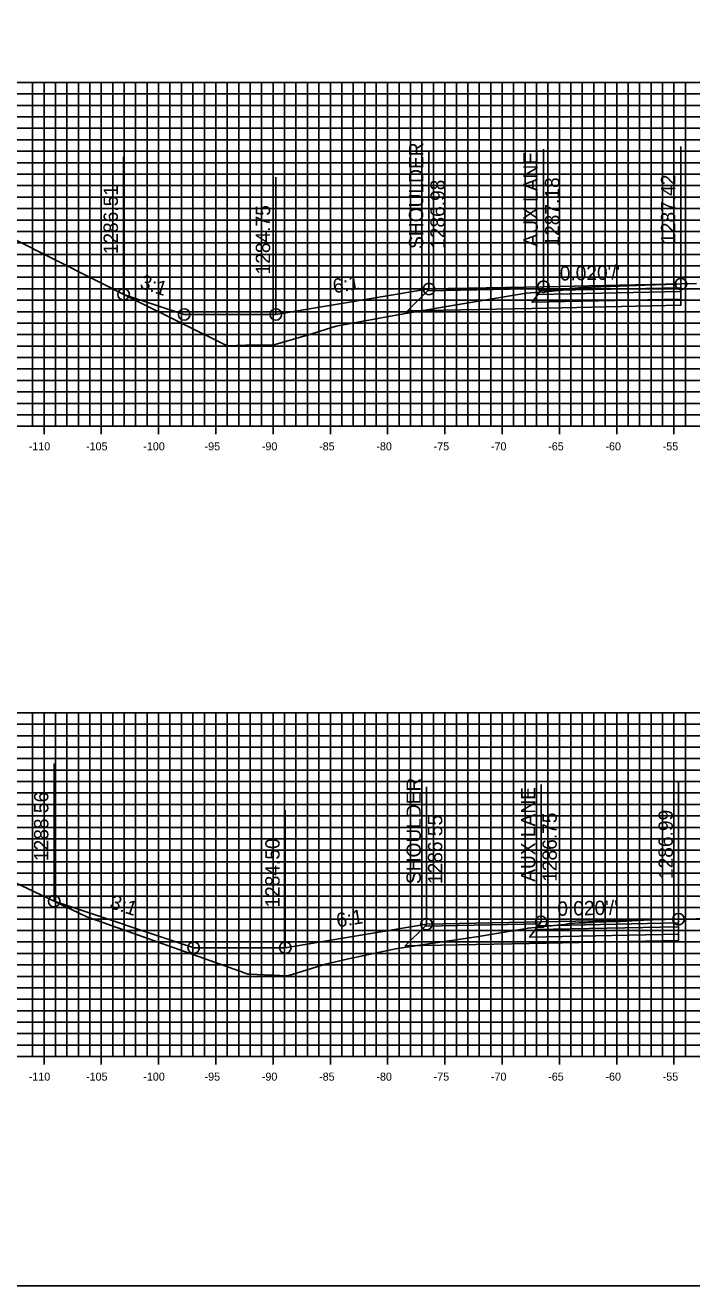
# Model space of a CAD drawing. Extents: x 674939 to 678919, y 750652 to 765176.
# Drawn here: x 678636.9 to 678695.1, y 764036.3 to 764146.3 of the extents above; entities that cross this region are included whole.
import ezdxf

# ---------------------------------------------------------------- set-up
doc = ezdxf.new("R2010")
doc.units = 0
for name, color, linetype in [('Level 10', 7, 'Continuous'), ('Level 18', 7, 'Continuous'), ('Level 19', 7, 'Continuous'), ('Level 20', 7, 'Continuous'), ('Level 22', 7, 'Continuous'), ('Level 23', 7, 'Continuous'), ('Level 4', 7, 'Continuous'), ('Level 7', 7, 'Continuous'), ('Level 8', 7, 'Continuous'), ('Level 9', 7, 'Continuous')]:
    doc.layers.add(name, color=color, linetype=linetype)

msp = doc.modelspace()

# ---------------------------------------------------------------- linework, layer by layer
at = {"layer": 'Level 10'}
for points in [[(678635.87, 764127.65), (678646.43, 764122.32), (678654.53, 764118.31), (678656.14, 764118.37), (678658.52, 764118.38), (678661.61, 764119.28), (678664.05, 764120.03), (678667.35, 764120.63), (678669.43, 764121.01), (678673.85, 764121.76), (678680.64, 764122.92), (678682.6, 764123.06), (678683.78, 764123.16), (678683.8, 764123.16), (678683.96, 764123.19), (678684.41, 764123.31), (678684.87, 764123.35), (678685.51, 764123.39), (678689.58, 764123.55), (678690.96, 764123.6), (678693.77, 764123.69), (678694.14, 764123.71), (678694.2, 764123.71), (678695.5, 764123.75)], [(678625.44, 764076.44), (678637.63, 764070.7), (678642.28, 764068.48), (678655.63, 764063.74), (678656.32, 764063.49), (678656.44, 764063.48), (678659.79, 764063.34), (678660.27, 764063.49), (678663.1, 764064.36), (678665.11, 764064.81), (678669.22, 764065.68), (678672.29, 764066.15), (678676.29, 764066.74), (678680.67, 764067.47), (678680.76, 764067.49), (678680.81, 764067.5), (678683.68, 764067.78), (678683.69, 764067.78), (678683.83, 764067.78), (678683.86, 764067.79), (678684.41, 764067.91), (678684.48, 764067.91), (678685.21, 764067.96), (678685.26, 764067.96), (678685.81, 764067.95), (678685.85, 764067.96), (678686.03, 764067.99), (678686.39, 764068), (678686.46, 764068.01), (678686.52, 764068.01), (678686.54, 764068.01), (678688.53, 764068.07), (678688.61, 764068.07), (678688.87, 764068.08), (678691.41, 764068.22), (678691.67, 764068.23), (678693.93, 764068.28), (678693.96, 764068.28), (678696.94, 764068.35)]]:
    msp.add_lwpolyline(points, dxfattribs=at)
at = {"layer": 'Level 18'}
for points in [[(678645.48, 764122.8), (678650.77, 764121.04), (678658.77, 764121.04), (678672.14, 764123.27), (678682.14, 764123.47), (678694.14, 764123.71)], [(678672.14, 764123.27), (678682.14, 764123.47), (678694.14, 764123.71)], [(678672.14, 764123.27), (678672.14, 764123.27)], [(678639.41, 764069.85), (678651.6, 764065.79), (678659.6, 764065.79), (678671.93, 764067.84), (678681.93, 764068.04), (678693.93, 764068.28)], [(678671.93, 764067.84), (678681.93, 764068.04), (678693.93, 764068.28)], [(678671.93, 764067.84), (678671.93, 764067.84)]]:
    msp.add_lwpolyline(points, dxfattribs=at)
for points in [[(678682.14, 764123.47), (678672.14, 764123.27), (678672.02, 764123.11), (678682.03, 764123.31)], [(678694.14, 764123.71), (678694.14, 764123.38), (678681.89, 764123.13), (678682.14, 764123.47)], [(678681.93, 764068.04), (678671.93, 764067.84), (678671.81, 764067.68), (678681.81, 764067.88)], [(678693.93, 764068.28), (678693.93, 764067.95), (678681.68, 764067.7), (678681.93, 764068.04)]]:
    msp.add_lwpolyline(points, close=True, dxfattribs=at)
at = {"layer": 'Level 19'}
for points in [[(678694.14, 764122.39), (678694.14, 764121.85), (678681.14, 764121.58), (678670.27, 764121.36), (678672.02, 764123.11)], [(678693.93, 764066.96), (678693.93, 764066.42), (678680.93, 764066.16), (678670.05, 764065.94), (678671.81, 764067.68)]]:
    msp.add_lwpolyline(points, dxfattribs=at)
for points in [[(678694.14, 764123.05), (678694.14, 764122.39), (678681.14, 764122.12), (678681.64, 764122.79)], [(678694.14, 764123.38), (678694.14, 764123.05), (678681.64, 764122.79), (678681.89, 764123.13)], [(678693.93, 764067.95), (678693.93, 764067.62), (678681.43, 764067.37), (678681.68, 764067.7)], [(678693.93, 764067.62), (678693.93, 764066.96), (678680.93, 764066.7), (678681.43, 764067.37)]]:
    msp.add_lwpolyline(points, close=True, dxfattribs=at)
at = {"layer": 'Level 20'}
for p, q in [((678598.53, 764141.29), (678898.53, 764141.29)), ((678637.53, 764111.29), (678637.53, 764141.29)), ((678638.53, 764111.29), (678638.53, 764141.29)), ((678639.53, 764111.29), (678639.53, 764141.29)), ((678640.53, 764111.29), (678640.53, 764141.29)), ((678641.53, 764111.29), (678641.53, 764141.29)), ((678642.53, 764111.29), (678642.53, 764141.29)), ((678643.53, 764111.29), (678643.53, 764141.29)), ((678644.53, 764111.29), (678644.53, 764141.29)), ((678645.53, 764111.29), (678645.53, 764141.29)), ((678646.53, 764111.29), (678646.53, 764141.29)), ((678647.53, 764111.29), (678647.53, 764141.29)), ((678648.53, 764111.29), (678648.53, 764141.29)), ((678649.53, 764111.29), (678649.53, 764141.29)), ((678650.53, 764111.29), (678650.53, 764141.29)), ((678651.53, 764111.29), (678651.53, 764141.29)), ((678652.53, 764111.29), (678652.53, 764141.29)), ((678653.53, 764111.29), (678653.53, 764141.29)), ((678654.53, 764111.29), (678654.53, 764141.29)), ((678655.53, 764111.29), (678655.53, 764141.29)), ((678656.53, 764111.29), (678656.53, 764141.29)), ((678657.53, 764111.29), (678657.53, 764141.29)), ((678658.53, 764111.29), (678658.53, 764141.29)), ((678659.53, 764111.29), (678659.53, 764141.29)), ((678660.53, 764111.29), (678660.53, 764141.29)), ((678661.53, 764111.29), (678661.53, 764141.29)), ((678662.53, 764111.29), (678662.53, 764141.29)), ((678663.53, 764111.29), (678663.53, 764141.29)), ((678664.53, 764111.29), (678664.53, 764141.29)), ((678665.53, 764111.29), (678665.53, 764141.29)), ((678666.53, 764111.29), (678666.53, 764141.29)), ((678667.53, 764111.29), (678667.53, 764141.29)), ((678668.53, 764111.29), (678668.53, 764141.29)), ((678669.53, 764111.29), (678669.53, 764141.29)), ((678670.53, 764111.29), (678670.53, 764141.29)), ((678671.53, 764111.29), (678671.53, 764141.29)), ((678672.53, 764111.29), (678672.53, 764141.29)), ((678673.53, 764111.29), (678673.53, 764141.29)), ((678674.53, 764111.29), (678674.53, 764141.29)), ((678675.53, 764111.29), (678675.53, 764141.29)), ((678676.53, 764111.29), (678676.53, 764141.29)), ((678677.53, 764111.29), (678677.53, 764141.29)), ((678678.53, 764111.29), (678678.53, 764141.29)), ((678679.53, 764111.29), (678679.53, 764141.29)), ((678680.53, 764111.29), (678680.53, 764141.29)), ((678681.53, 764111.29), (678681.53, 764141.29)), ((678682.53, 764111.29), (678682.53, 764141.29)), ((678683.53, 764111.29), (678683.53, 764141.29)), ((678684.53, 764111.29), (678684.53, 764141.29)), ((678685.53, 764111.29), (678685.53, 764141.29)), ((678686.53, 764111.29), (678686.53, 764141.29)), ((678687.53, 764111.29), (678687.53, 764141.29)), ((678688.53, 764111.29), (678688.53, 764141.29)), ((678689.53, 764111.29), (678689.53, 764141.29)), ((678690.53, 764111.29), (678690.53, 764141.29)), ((678691.53, 764111.29), (678691.53, 764141.29)), ((678692.53, 764111.29), (678692.53, 764141.29)), ((678693.53, 764111.29), (678693.53, 764141.29)), ((678694.53, 764111.29), (678694.53, 764141.29)), ((678598.53, 764140.29), (678898.53, 764140.29)), ((678598.53, 764139.29), (678898.53, 764139.29)), ((678598.53, 764138.29), (678898.53, 764138.29)), ((678598.53, 764137.29), (678898.53, 764137.29)), ((678598.53, 764136.29), (678898.53, 764136.29)), ((678598.53, 764135.29), (678898.53, 764135.29)), ((678598.53, 764134.29), (678898.53, 764134.29)), ((678598.53, 764133.29), (678898.53, 764133.29)), ((678598.53, 764132.29), (678898.53, 764132.29)), ((678598.53, 764131.29), (678898.53, 764131.29)), ((678598.53, 764130.29), (678898.53, 764130.29)), ((678598.53, 764129.29), (678898.53, 764129.29)), ((678598.53, 764128.29), (678898.53, 764128.29)), ((678598.53, 764127.29), (678898.53, 764127.29)), ((678598.53, 764126.29), (678898.53, 764126.29)), ((678598.53, 764125.29), (678898.53, 764125.29)), ((678598.53, 764124.29), (678898.53, 764124.29)), ((678598.53, 764123.29), (678898.53, 764123.29)), ((678598.53, 764122.29), (678898.53, 764122.29)), ((678598.53, 764121.29), (678898.53, 764121.29)), ((678598.53, 764120.29), (678898.53, 764120.29)), ((678598.53, 764119.29), (678898.53, 764119.29)), ((678598.53, 764118.29), (678898.53, 764118.29)), ((678598.53, 764117.29), (678898.53, 764117.29)), ((678598.53, 764116.29), (678898.53, 764116.29)), ((678598.53, 764115.29), (678898.53, 764115.29)), ((678598.53, 764114.29), (678898.53, 764114.29)), ((678598.53, 764113.29), (678898.53, 764113.29)), ((678598.53, 764112.29), (678898.53, 764112.29)), ((678598.53, 764111.29), (678898.53, 764111.29)), ((678598.53, 764086.29), (678898.53, 764086.29)), ((678637.53, 764056.29), (678637.53, 764086.29)), ((678638.53, 764056.29), (678638.53, 764086.29)), ((678639.53, 764056.29), (678639.53, 764086.29)), ((678640.53, 764056.29), (678640.53, 764086.29)), ((678641.53, 764056.29), (678641.53, 764086.29)), ((678642.53, 764056.29), (678642.53, 764086.29)), ((678643.53, 764056.29), (678643.53, 764086.29)), ((678644.53, 764056.29), (678644.53, 764086.29)), ((678645.53, 764056.29), (678645.53, 764086.29)), ((678646.53, 764056.29), (678646.53, 764086.29)), ((678647.53, 764056.29), (678647.53, 764086.29)), ((678648.53, 764056.29), (678648.53, 764086.29)), ((678649.53, 764056.29), (678649.53, 764086.29)), ((678650.53, 764056.29), (678650.53, 764086.29)), ((678651.53, 764056.29), (678651.53, 764086.29)), ((678652.53, 764056.29), (678652.53, 764086.29)), ((678653.53, 764056.29), (678653.53, 764086.29)), ((678654.53, 764056.29), (678654.53, 764086.29)), ((678655.53, 764056.29), (678655.53, 764086.29)), ((678656.53, 764056.29), (678656.53, 764086.29)), ((678657.53, 764056.29), (678657.53, 764086.29)), ((678658.53, 764056.29), (678658.53, 764086.29)), ((678659.53, 764056.29), (678659.53, 764086.29)), ((678660.53, 764056.29), (678660.53, 764086.29)), ((678661.53, 764056.29), (678661.53, 764086.29)), ((678662.53, 764056.29), (678662.53, 764086.29)), ((678663.53, 764056.29), (678663.53, 764086.29)), ((678664.53, 764056.29), (678664.53, 764086.29)), ((678665.53, 764056.29), (678665.53, 764086.29)), ((678666.53, 764056.29), (678666.53, 764086.29)), ((678667.53, 764056.29), (678667.53, 764086.29)), ((678668.53, 764056.29), (678668.53, 764086.29)), ((678669.53, 764056.29), (678669.53, 764086.29)), ((678670.53, 764056.29), (678670.53, 764086.29)), ((678671.53, 764056.29), (678671.53, 764086.29)), ((678672.53, 764056.29), (678672.53, 764086.29)), ((678673.53, 764056.29), (678673.53, 764086.29)), ((678674.53, 764056.29), (678674.53, 764086.29)), ((678675.53, 764056.29), (678675.53, 764086.29)), ((678676.53, 764056.29), (678676.53, 764086.29)), ((678677.53, 764056.29), (678677.53, 764086.29)), ((678678.53, 764056.29), (678678.53, 764086.29)), ((678679.53, 764056.29), (678679.53, 764086.29)), ((678680.53, 764056.29), (678680.53, 764086.29)), ((678681.53, 764056.29), (678681.53, 764086.29)), ((678682.53, 764056.29), (678682.53, 764086.29)), ((678683.53, 764056.29), (678683.53, 764086.29)), ((678684.53, 764056.29), (678684.53, 764086.29)), ((678685.53, 764056.29), (678685.53, 764086.29)), ((678686.53, 764056.29), (678686.53, 764086.29)), ((678687.53, 764056.29), (678687.53, 764086.29)), ((678688.53, 764056.29), (678688.53, 764086.29)), ((678689.53, 764056.29), (678689.53, 764086.29)), ((678690.53, 764056.29), (678690.53, 764086.29)), ((678691.53, 764056.29), (678691.53, 764086.29)), ((678692.53, 764056.29), (678692.53, 764086.29)), ((678693.53, 764056.29), (678693.53, 764086.29)), ((678694.53, 764056.29), (678694.53, 764086.29)), ((678598.53, 764085.29), (678898.53, 764085.29)), ((678598.53, 764084.29), (678898.53, 764084.29)), ((678598.53, 764083.29), (678898.53, 764083.29)), ((678598.53, 764082.29), (678898.53, 764082.29)), ((678598.53, 764081.29), (678898.53, 764081.29)), ((678598.53, 764080.29), (678898.53, 764080.29)), ((678598.53, 764079.29), (678898.53, 764079.29)), ((678598.53, 764078.29), (678898.53, 764078.29)), ((678598.53, 764077.29), (678898.53, 764077.29)), ((678598.53, 764076.29), (678898.53, 764076.29)), ((678598.53, 764075.29), (678898.53, 764075.29)), ((678598.53, 764074.29), (678898.53, 764074.29)), ((678598.53, 764073.29), (678898.53, 764073.29)), ((678598.53, 764072.29), (678898.53, 764072.29)), ((678598.53, 764071.29), (678898.53, 764071.29)), ((678598.53, 764070.29), (678898.53, 764070.29)), ((678598.53, 764069.29), (678898.53, 764069.29)), ((678598.53, 764068.29), (678898.53, 764068.29)), ((678598.53, 764067.29), (678898.53, 764067.29)), ((678598.53, 764066.29), (678898.53, 764066.29)), ((678598.53, 764065.29), (678898.53, 764065.29)), ((678598.53, 764064.29), (678898.53, 764064.29)), ((678598.53, 764063.29), (678898.53, 764063.29)), ((678598.53, 764062.29), (678898.53, 764062.29)), ((678598.53, 764061.29), (678898.53, 764061.29)), ((678598.53, 764060.29), (678898.53, 764060.29)), ((678598.53, 764059.29), (678898.53, 764059.29)), ((678598.53, 764058.29), (678898.53, 764058.29)), ((678598.53, 764057.29), (678898.53, 764057.29)), ((678598.53, 764056.29), (678898.53, 764056.29))]:
    msp.add_line(p, q, dxfattribs=at)
at = {"layer": 'Level 23'}
for p, q in [((678645.48, 764122.8), (678645.48, 764134.8)), ((678672.14, 764123.27), (678672.14, 764135.27)), ((678682.14, 764123.47), (678682.14, 764135.47)), ((678694.14, 764123.71), (678694.14, 764135.71)), ((678658.77, 764121.04), (678658.77, 764133.04)), ((678639.41, 764069.85), (678639.41, 764081.85)), ((678671.93, 764067.84), (678671.93, 764079.84)), ((678681.93, 764068.04), (678681.93, 764080.04)), ((678693.93, 764068.28), (678693.93, 764080.28)), ((678659.6, 764065.79), (678659.6, 764077.79))]:
    msp.add_line(p, q, dxfattribs=at)
at = {"layer": 'Level 4'}
msp.add_lwpolyline([(678578.53, 764036.29), (678918.53, 764036.29), (678918.53, 764256.29), (678578.53, 764256.29)], close=True, dxfattribs=at)
for centre in [(678682.14, 764123.47), (678694.14, 764123.71), (678645.48, 764122.8), (678672.14, 764123.27), (678672.14, 764123.27), (678650.77, 764121.04), (678658.77, 764121.04), (678639.41, 764069.85), (678671.93, 764067.84), (678671.93, 764067.84), (678681.93, 764068.04), (678693.93, 764068.28), (678651.6, 764065.79), (678659.6, 764065.79)]:
    msp.add_circle(centre, 0.5, dxfattribs=at)
at = {"layer": 'Level 7'}
for points in [[(678658.77, 764121.04), (678650.77, 764121.04), (678645.48, 764122.8)], [(678672.14, 764123.27), (678658.77, 764121.04)], [(678659.6, 764065.79), (678651.6, 764065.79), (678639.41, 764069.85)], [(678671.93, 764067.84), (678659.6, 764065.79)]]:
    msp.add_lwpolyline(points, dxfattribs=at)
at = {"layer": 'Level 8'}
for p, q in [((678638.53, 764110.59), (678638.53, 764111.99)), ((678643.53, 764110.59), (678643.53, 764111.99)), ((678648.53, 764110.59), (678648.53, 764111.99)), ((678653.53, 764110.59), (678653.53, 764111.99)), ((678658.53, 764110.59), (678658.53, 764111.99)), ((678663.53, 764110.59), (678663.53, 764111.99)), ((678668.53, 764110.59), (678668.53, 764111.99)), ((678673.53, 764110.59), (678673.53, 764111.99)), ((678678.53, 764110.59), (678678.53, 764111.99)), ((678683.53, 764110.59), (678683.53, 764111.99)), ((678688.53, 764110.59), (678688.53, 764111.99)), ((678693.53, 764110.59), (678693.53, 764111.99)), ((678598.53, 764111.29), (678898.53, 764111.29)), ((678638.53, 764055.59), (678638.53, 764056.99)), ((678643.53, 764055.59), (678643.53, 764056.99)), ((678648.53, 764055.59), (678648.53, 764056.99)), ((678653.53, 764055.59), (678653.53, 764056.99)), ((678658.53, 764055.59), (678658.53, 764056.99)), ((678663.53, 764055.59), (678663.53, 764056.99)), ((678668.53, 764055.59), (678668.53, 764056.99)), ((678673.53, 764055.59), (678673.53, 764056.99)), ((678678.53, 764055.59), (678678.53, 764056.99)), ((678683.53, 764055.59), (678683.53, 764056.99)), ((678688.53, 764055.59), (678688.53, 764056.99)), ((678693.53, 764055.59), (678693.53, 764056.99)), ((678598.53, 764056.29), (678898.53, 764056.29))]:
    msp.add_line(p, q, dxfattribs=at)

# ---------------------------------------------------------------- texts
at = {"layer": 'Level 22'}
for s, rotation, p in [("0.020'/'", 1.1458, (678683.57, 764124)), ('3:1', 341.5651, (678646.82, 764123.38)), ('6:1', 9.4623, (678663.85, 764122.89)), ('3:1', 341.5651, (678644.2, 764069.28)), ("0.020'/'", 1.1458, (678683.36, 764068.57)), ('6:1', 9.4623, (678664.16, 764067.55))]:
    msp.add_text(s, height=1.25, rotation=rotation, dxfattribs=at).set_placement(p)
at = {"layer": 'Level 23'}
for s, p in [('SHOULDER', (678671.64, 764126.77)), ('AUX LANE', (678681.64, 764126.97)), ('1286.98', (678673.52, 764126.77)), ('1287.18', (678683.52, 764126.97)), ('1287.42', (678693.64, 764127.21)), ('1286.51', (678644.98, 764126.3)), ('1284.75', (678658.27, 764124.54)), ('SHOULDER', (678671.43, 764071.34)), ('1288.56', (678638.91, 764073.35)), ('AUX LANE', (678681.43, 764071.54)), ('1286.99', (678693.43, 764071.78)), ('1286.55', (678673.3, 764071.34)), ('1286.75', (678683.3, 764071.54)), ('1284.50', (678659.1, 764069.29))]:
    msp.add_text(s, height=1.25, rotation=90, dxfattribs=at).set_placement(p)
at = {"layer": 'Level 9'}
for s, p in [('-110', (678637.2, 764109.19)), ('-105', (678642.2, 764109.19)), ('-100', (678647.2, 764109.19)), ('-95', (678652.55, 764109.19)), ('-90', (678657.55, 764109.19)), ('-85', (678662.55, 764109.19)), ('-80', (678667.55, 764109.19)), ('-75', (678672.55, 764109.19)), ('-70', (678677.55, 764109.19)), ('-65', (678682.55, 764109.19)), ('-60', (678687.55, 764109.19)), ('-55', (678692.55, 764109.19)), ('-110', (678637.2, 764054.19)), ('-105', (678642.2, 764054.19)), ('-100', (678647.2, 764054.19)), ('-95', (678652.55, 764054.19)), ('-90', (678657.55, 764054.19)), ('-85', (678662.55, 764054.19)), ('-80', (678667.55, 764054.19)), ('-75', (678672.55, 764054.19)), ('-70', (678677.55, 764054.19)), ('-65', (678682.55, 764054.19)), ('-60', (678687.55, 764054.19)), ('-55', (678692.55, 764054.19))]:
    msp.add_text(s, height=0.7, dxfattribs=at).set_placement(p)

doc.saveas('drawing.dxf')
